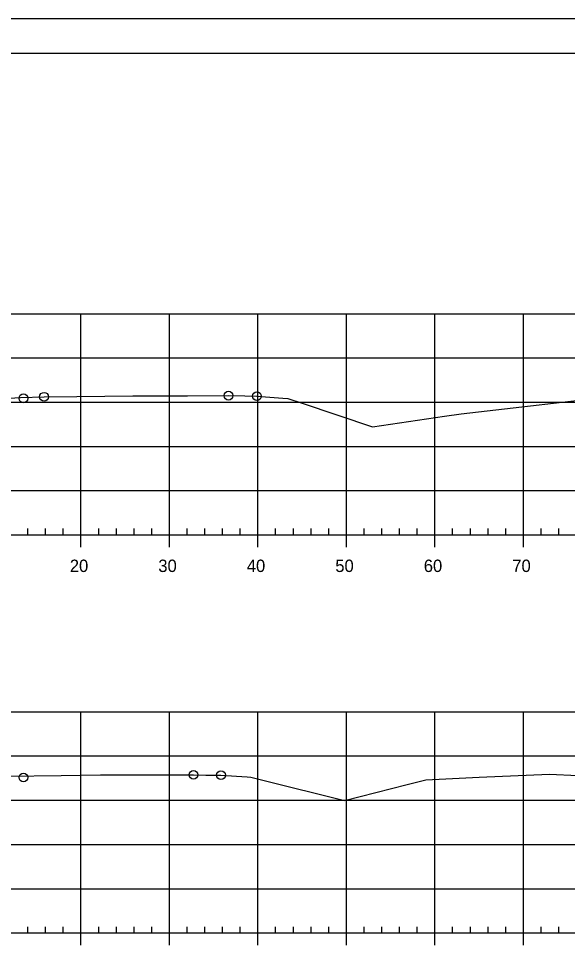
# Model space of a CAD drawing. Extents: x 1359801 to 1362404, y 372415 to 374228.
# Drawn here: x 1360600.5 to 1360662.5, y 372842.5 to 372947.9 of the extents above; entities that cross this region are included whole.
import ezdxf

# ---------------------------------------------------------------- set-up
doc = ezdxf.new("R2010")
doc.units = 0
for name, color, linetype in [('S_DRG_PT_SYM', 7, 'Continuous'), ('S_MAILBOX', 7, 'Continuous'), ('S_PRIMARY_CTL', 7, 'Continuous'), ('S_SHOULDER', 7, 'Continuous'), ('S_UTL_PT_SYM', 7, 'Continuous'), ('S_WATER_UTILITIES', 7, 'Continuous')]:
    doc.layers.add(name, color=color, linetype=linetype)

msp = doc.modelspace()

# ---------------------------------------------------------------- linework, layer by layer
at = {"layer": 'S_DRG_PT_SYM'}
for points in [[(1360599.42, 372905.05), (1360600.69, 372905.1), (1360603.36, 372905.19), (1360607.05, 372905.22), (1360613.4, 372905.28), (1360619.56, 372905.31), (1360624.2, 372905.32), (1360626.04, 372905.29), (1360627.41, 372905.26), (1360630.33, 372905.04), (1360630.9, 372905), (1360632.51, 372904.47), (1360640.46, 372901.79), (1360648.61, 372903.01), (1360650.49, 372903.28), (1360652.46, 372903.49), (1360666.82, 372905.16), (1360671.08, 372905.18), (1360671.39, 372905.18)], [(1360599.14, 372862.31), (1360605.29, 372862.39), (1360609.73, 372862.44), (1360613.77, 372862.44), (1360620.25, 372862.45), (1360621.63, 372862.43), (1360623.35, 372862.41), (1360626.32, 372862.22), (1360626.74, 372862.19), (1360628.09, 372861.85), (1360637.3, 372859.54), (1360644.4, 372861.37), (1360646.49, 372861.9), (1360652.54, 372862.17), (1360660.48, 372862.53), (1360663.66, 372862.39), (1360664.18, 372862.41)]]:
    msp.add_lwpolyline(points, dxfattribs=at)
at = {"layer": 'S_MAILBOX'}
for p, q in [((1360442.53, 372914.58), (1360732.53, 372914.58)), ((1360607.53, 372889.58), (1360607.53, 372914.58)), ((1360617.53, 372889.58), (1360617.53, 372914.58)), ((1360627.53, 372889.58), (1360627.53, 372914.58)), ((1360637.53, 372889.58), (1360637.53, 372914.58)), ((1360647.53, 372889.58), (1360647.53, 372914.58)), ((1360657.53, 372889.58), (1360657.53, 372914.58)), ((1360442.53, 372909.58), (1360732.53, 372909.58)), ((1360442.53, 372904.58), (1360732.53, 372904.58)), ((1360442.53, 372899.58), (1360732.53, 372899.58)), ((1360442.53, 372894.58), (1360732.53, 372894.58)), ((1360442.53, 372889.58), (1360732.53, 372889.58)), ((1360442.53, 372869.58), (1360732.53, 372869.58)), ((1360607.53, 372844.58), (1360607.53, 372869.58)), ((1360617.53, 372844.58), (1360617.53, 372869.58)), ((1360627.53, 372844.58), (1360627.53, 372869.58)), ((1360637.53, 372844.58), (1360637.53, 372869.58)), ((1360647.53, 372844.58), (1360647.53, 372869.58)), ((1360657.53, 372844.58), (1360657.53, 372869.58)), ((1360442.53, 372864.58), (1360732.53, 372864.58)), ((1360442.53, 372859.58), (1360732.53, 372859.58)), ((1360442.53, 372854.58), (1360732.53, 372854.58)), ((1360442.53, 372849.58), (1360732.53, 372849.58)), ((1360442.53, 372844.58), (1360732.53, 372844.58))]:
    msp.add_line(p, q, dxfattribs=at)
at = {"layer": 'S_SHOULDER'}
msp.add_line((1360417.13, 372947.94), (1360750.46, 372947.94), dxfattribs=at)
for points in [[(1360417.12, 372947.94), (1360750.46, 372947.94), (1360750.46, 372734.6), (1360417.12, 372734.6)], [(1360663.45, 372944.04), (1360663.45, 372934.16), (1360699.18, 372934.16), (1360699.18, 372931.24), (1360722.38, 372931.24), (1360722.38, 372906.91), (1360745.71, 372906.91), (1360745.71, 372738.58), (1360429.53, 372738.58), (1360429.53, 372944.04)]]:
    msp.add_lwpolyline(points, close=True, dxfattribs=at)
for centre in [(1360603.36, 372905.19), (1360624.2, 372905.32), (1360627.41, 372905.26), (1360601.03, 372905.01), (1360601.03, 372862.15), (1360620.25, 372862.45), (1360623.35, 372862.41)]:
    msp.add_circle(centre, 0.5, dxfattribs=at)
at = {"layer": 'S_UTL_PT_SYM'}
msp.add_line((1360429.53, 372944.04), (1360745.71, 372944.04), dxfattribs=at)
at = {"layer": 'S_WATER_UTILITIES'}
for p, q in [((1360601.53, 372889.58), (1360601.53, 372890.28)), ((1360603.53, 372889.58), (1360603.53, 372890.28)), ((1360605.53, 372889.58), (1360605.53, 372890.28)), ((1360609.53, 372889.58), (1360609.53, 372890.28)), ((1360611.53, 372889.58), (1360611.53, 372890.28)), ((1360613.53, 372889.58), (1360613.53, 372890.28)), ((1360615.53, 372889.58), (1360615.53, 372890.28)), ((1360619.53, 372889.58), (1360619.53, 372890.28)), ((1360621.53, 372889.58), (1360621.53, 372890.28)), ((1360623.53, 372889.58), (1360623.53, 372890.28)), ((1360625.53, 372889.58), (1360625.53, 372890.28)), ((1360629.53, 372889.58), (1360629.53, 372890.28)), ((1360631.53, 372889.58), (1360631.53, 372890.28)), ((1360633.53, 372889.58), (1360633.53, 372890.28)), ((1360635.53, 372889.58), (1360635.53, 372890.28)), ((1360639.53, 372889.58), (1360639.53, 372890.28)), ((1360641.53, 372889.58), (1360641.53, 372890.28)), ((1360643.53, 372889.58), (1360643.53, 372890.28)), ((1360645.53, 372889.58), (1360645.53, 372890.28)), ((1360649.53, 372889.58), (1360649.53, 372890.28)), ((1360651.53, 372889.58), (1360651.53, 372890.28)), ((1360653.53, 372889.58), (1360653.53, 372890.28)), ((1360655.53, 372889.58), (1360655.53, 372890.28)), ((1360659.53, 372889.58), (1360659.53, 372890.28)), ((1360661.53, 372889.58), (1360661.53, 372890.28)), ((1360442.53, 372889.58), (1360732.53, 372889.58)), ((1360607.53, 372888.18), (1360607.53, 372889.58)), ((1360617.53, 372888.18), (1360617.53, 372889.58)), ((1360627.53, 372888.18), (1360627.53, 372889.58)), ((1360637.53, 372888.18), (1360637.53, 372889.58)), ((1360647.53, 372888.18), (1360647.53, 372889.58)), ((1360657.53, 372888.18), (1360657.53, 372889.58)), ((1360442.53, 372844.58), (1360732.53, 372844.58)), ((1360601.53, 372844.58), (1360601.53, 372845.28)), ((1360603.53, 372844.58), (1360603.53, 372845.28)), ((1360605.53, 372844.58), (1360605.53, 372845.28)), ((1360607.53, 372843.18), (1360607.53, 372844.58)), ((1360609.53, 372844.58), (1360609.53, 372845.28)), ((1360611.53, 372844.58), (1360611.53, 372845.28)), ((1360613.53, 372844.58), (1360613.53, 372845.28)), ((1360615.53, 372844.58), (1360615.53, 372845.28)), ((1360617.53, 372843.18), (1360617.53, 372844.58)), ((1360619.53, 372844.58), (1360619.53, 372845.28)), ((1360621.53, 372844.58), (1360621.53, 372845.28)), ((1360623.53, 372844.58), (1360623.53, 372845.28)), ((1360625.53, 372844.58), (1360625.53, 372845.28)), ((1360627.53, 372843.18), (1360627.53, 372844.58)), ((1360629.53, 372844.58), (1360629.53, 372845.28)), ((1360631.53, 372844.58), (1360631.53, 372845.28)), ((1360633.53, 372844.58), (1360633.53, 372845.28)), ((1360635.53, 372844.58), (1360635.53, 372845.28)), ((1360637.53, 372843.18), (1360637.53, 372844.58)), ((1360639.53, 372844.58), (1360639.53, 372845.28)), ((1360641.53, 372844.58), (1360641.53, 372845.28)), ((1360643.53, 372844.58), (1360643.53, 372845.28)), ((1360645.53, 372844.58), (1360645.53, 372845.28)), ((1360647.53, 372843.18), (1360647.53, 372844.58)), ((1360649.53, 372844.58), (1360649.53, 372845.28)), ((1360651.53, 372844.58), (1360651.53, 372845.28)), ((1360653.53, 372844.58), (1360653.53, 372845.28)), ((1360655.53, 372844.58), (1360655.53, 372845.28)), ((1360657.53, 372843.18), (1360657.53, 372844.58)), ((1360659.53, 372844.58), (1360659.53, 372845.28)), ((1360661.53, 372844.58), (1360661.53, 372845.28))]:
    msp.add_line(p, q, dxfattribs=at)

# ---------------------------------------------------------------- texts
at = {"layer": 'S_PRIMARY_CTL'}
for s, p in [('20', (1360606.27, 372885.38)), ('30', (1360616.27, 372885.38)), ('40', (1360626.27, 372885.38)), ('50', (1360636.27, 372885.38)), ('60', (1360646.27, 372885.38)), ('70', (1360656.27, 372885.38))]:
    msp.add_text(s, height=1.4, dxfattribs=at).set_placement(p)

doc.saveas('drawing.dxf')
